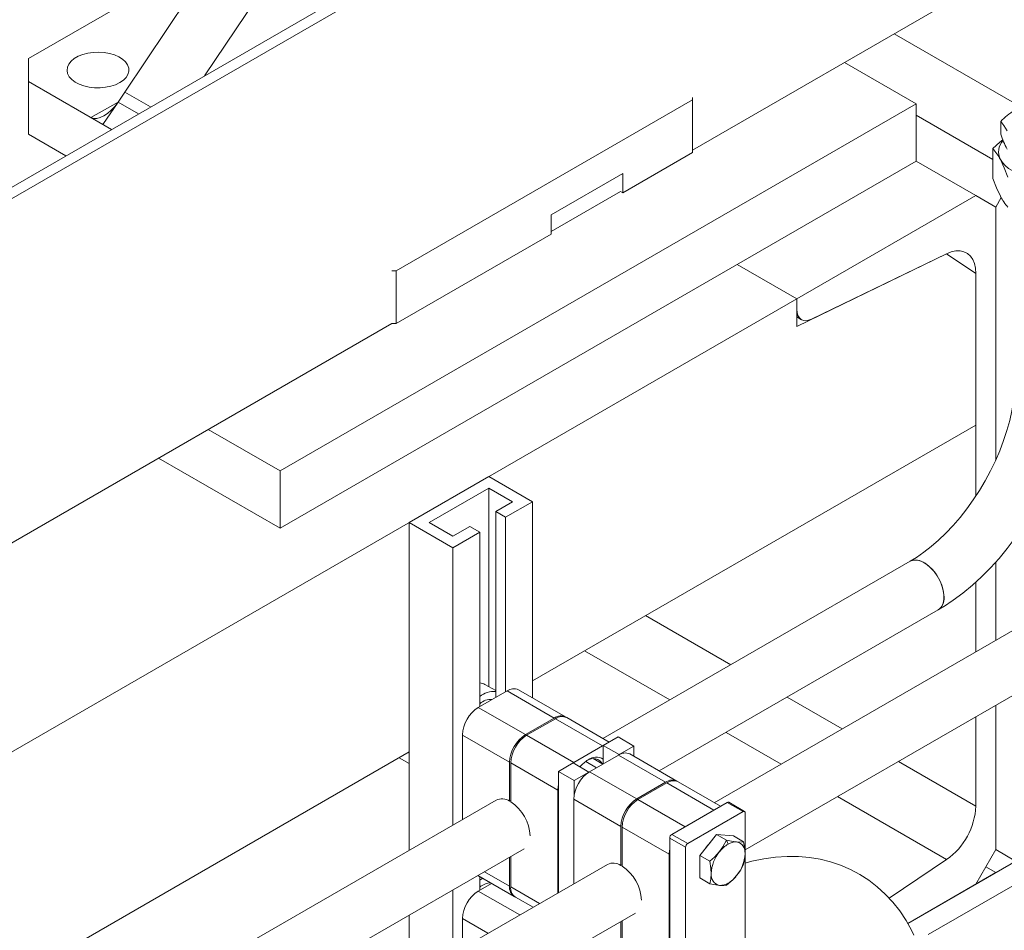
# Model space of a CAD drawing. Header units: millimetres. Extents: x 525 to 29324, y 175 to 20618.
# Tile 558 of 588: x 27116 to 27466, y 15006 to 15330. Entities that reach past the tile are written whole.
import ezdxf

# ---------------------------------------------------------------- set-up
doc = ezdxf.new("R2010")
doc.units = ezdxf.units.MM
doc.linetypes.add('SLD-Continua', pattern=[0])

msp = doc.modelspace()

# ---------------------------------------------------------------- linework, layer by layer
at = {"color": 7, "linetype": 'SLD-Continua', "lineweight": 18, "ltscale": 35}
for p, q in [((26938.17, 15169.57), (27508.83, 15498.92)), ((26938.17, 15165.49), (27508.83, 15494.84)), ((27152.94, 15304.15), (27220.13, 15404.23)), ((27181.33, 15309.91), (27227.01, 15377.95)), ((27508.83, 15372.35), (27354.84, 15283.47)), ((27187.68, 15355.89), (27118.67, 15316.07)), ((27426.61, 15324.89), (27469.46, 15300.16)), ((27426.61, 15324.89), (27469.46, 15300.16)), ((27426.61, 15324.89), (27469.46, 15300.16)), ((27426.61, 15324.89), (27469.46, 15300.16)), ((27426.61, 15324.89), (27469.46, 15300.16)), ((27118.67, 15316.07), (27118.67, 15307.9)), ((27434.45, 15299.97), (27408.94, 15314.69)), ((27434.45, 15299.97), (27408.94, 15314.69)), ((27434.45, 15299.97), (27408.94, 15314.69)), ((27434.45, 15299.97), (27408.94, 15314.69)), ((27434.45, 15299.97), (27408.94, 15314.69)), ((27434.45, 15299.97), (27408.94, 15314.69)), ((27434.45, 15299.97), (27408.94, 15314.69)), ((27434.45, 15299.97), (27408.94, 15314.69)), ((27434.45, 15299.97), (27408.94, 15314.69)), ((27118.67, 15307.9), (27148.26, 15290.82)), ((27118.67, 15307.9), (27118.67, 15289.12)), ((27152.94, 15304.15), (27150.56, 15300.6)), ((27162.15, 15298.84), (27152.94, 15304.15)), ((27162.15, 15298.84), (27152.94, 15304.15)), ((27249.48, 15240.57), (27354.84, 15301.37)), ((27354.84, 15301.37), (27354.84, 15302.26)), ((27354.84, 15282.59), (27354.84, 15301.37)), ((27140.94, 15295.05), (27150.55, 15300.6)), ((27150.56, 15300.6), (27145.19, 15292.6)), ((27145.19, 15292.6), (27150.56, 15300.6)), ((27150.56, 15300.6), (27157.88, 15296.37)), ((27208.18, 15169.38), (27434.45, 15299.97)), ((27208.18, 15169.38), (27434.45, 15299.97)), ((27208.18, 15169.38), (27434.45, 15299.97)), ((27208.18, 15169.38), (27434.45, 15299.97)), ((27208.18, 15169.38), (27434.45, 15299.97)), ((27208.18, 15169.38), (27434.45, 15299.97)), ((27208.18, 15169.38), (27434.45, 15299.97)), ((27208.18, 15169.38), (27434.45, 15299.97)), ((27208.18, 15169.38), (27434.45, 15299.97)), ((27434.45, 15299.97), (27434.45, 15279.55)), ((27434.45, 15299.97), (27434.45, 15279.55)), ((27434.45, 15299.97), (27434.45, 15279.55)), ((27434.45, 15299.97), (27434.45, 15279.55)), ((27434.45, 15299.97), (27434.45, 15279.55)), ((27434.45, 15299.97), (27434.45, 15279.55)), ((27434.45, 15299.97), (27434.45, 15279.55)), ((27434.45, 15299.97), (27434.45, 15279.55)), ((27434.45, 15299.97), (27434.45, 15279.55)), ((27140.94, 15295.05), (27145.19, 15292.6)), ((27434.45, 15295.88), (27461.71, 15280.15)), ((27434.45, 15295.88), (27461.71, 15280.15)), ((27434.45, 15295.88), (27461.71, 15280.15)), ((27434.45, 15295.88), (27461.71, 15280.15)), ((27434.45, 15295.88), (27461.71, 15280.15)), ((27145.19, 15292.6), (27148.26, 15290.82)), ((27464.52, 15289.13), (27464.52, 15293.69)), ((27118.67, 15289.12), (27131.99, 15281.43)), ((27461.71, 15284.09), (27461.71, 15273.36)), ((27330.09, 15268.31), (27354.84, 15282.59)), ((27208.18, 15148.96), (27434.45, 15279.55)), ((27208.18, 15148.96), (27434.45, 15279.55)), ((27208.18, 15148.96), (27434.45, 15279.55)), ((27208.18, 15148.96), (27434.45, 15279.55)), ((27208.18, 15148.96), (27434.45, 15279.55)), ((27208.18, 15148.96), (27434.45, 15279.55)), ((27208.18, 15148.96), (27434.45, 15279.55)), ((27208.18, 15148.96), (27434.45, 15279.55)), ((27208.18, 15148.96), (27434.45, 15279.55)), ((27455.66, 15267.31), (27434.45, 15279.55)), ((27455.66, 15267.31), (27434.45, 15279.55)), ((27455.66, 15267.31), (27434.45, 15279.55)), ((27455.66, 15267.31), (27434.45, 15279.55)), ((27455.66, 15267.31), (27434.45, 15279.55)), ((27455.66, 15267.31), (27434.45, 15279.55)), ((27455.66, 15267.31), (27434.45, 15279.55)), ((27455.66, 15267.31), (27434.45, 15279.55)), ((27455.66, 15267.31), (27434.45, 15279.55)), ((27330.09, 15275.17), (27304.64, 15260.48)), ((27330.09, 15268.31), (27330.09, 15275.17)), ((27329.33, 15268.75), (27304.64, 15254.5)), ((27329.33, 15268.75), (27330.09, 15268.31)), ((27392.02, 15230.58), (27455.66, 15267.31)), ((27392.02, 15230.58), (27455.66, 15267.31)), ((27392.02, 15230.58), (27455.66, 15267.31)), ((27392.02, 15230.58), (27455.66, 15267.31)), ((27392.02, 15230.58), (27455.66, 15267.31)), ((27392.02, 15230.58), (27455.66, 15267.31)), ((27392.02, 15230.58), (27455.66, 15267.31)), ((27392.02, 15230.58), (27455.66, 15267.31)), ((27392.02, 15230.58), (27455.66, 15267.31)), ((27462.74, 15263.23), (27455.66, 15267.31)), ((27462.74, 15263.23), (27455.66, 15267.31)), ((27462.74, 15263.23), (27455.66, 15267.31)), ((27462.74, 15263.23), (27455.66, 15267.31)), ((27462.74, 15263.23), (27455.66, 15267.31)), ((27462.74, 15263.23), (27455.66, 15267.31)), ((27462.74, 15263.23), (27455.66, 15267.31)), ((27462.74, 15263.23), (27455.66, 15267.31)), ((27462.74, 15263.23), (27455.66, 15267.31)), ((27464.68, 15266.59), (27462.74, 15263.23)), ((27464.68, 15266.59), (27462.74, 15263.23)), ((27464.68, 15266.59), (27462.74, 15263.23)), ((27464.68, 15266.59), (27462.74, 15263.23)), ((27464.68, 15266.59), (27462.74, 15263.23)), ((27462.74, 15263.23), (27462.74, 15173.18)), ((27462.74, 15263.23), (27462.74, 15173.18)), ((27462.74, 15263.23), (27462.74, 15173.18)), ((27462.74, 15263.23), (27462.74, 15173.18)), ((27462.74, 15263.23), (27462.74, 15173.18)), ((27462.74, 15263.23), (27462.74, 15173.18)), ((27462.74, 15263.23), (27462.74, 15173.18)), ((27462.74, 15263.23), (27462.74, 15173.18)), ((27462.74, 15263.23), (27462.74, 15173.18)), ((27462.74, 15263.23), (27462.74, 15173.18)), ((27462.74, 15263.23), (27462.74, 15173.18)), ((27462.74, 15263.23), (27462.74, 15173.18)), ((27462.74, 15263.23), (27462.74, 15173.18)), ((27462.74, 15263.23), (27462.74, 15173.18)), ((27304.64, 15260.48), (27304.64, 15253.62)), ((27249.48, 15221.78), (27304.64, 15253.62)), ((27392.02, 15220.78), (27445.25, 15246.58)), ((27392.02, 15220.78), (27445.25, 15246.58)), ((27392.02, 15220.78), (27445.25, 15246.58)), ((27392.02, 15220.78), (27445.25, 15246.58)), ((27392.02, 15220.78), (27445.25, 15246.58)), ((27392.02, 15220.78), (27445.25, 15246.58)), ((27392.02, 15220.78), (27445.25, 15246.58)), ((27392.02, 15220.78), (27445.25, 15246.58)), ((27392.02, 15220.78), (27445.25, 15246.58)), ((27445.25, 15246.58), (27397.23, 15223.31)), ((27445.25, 15246.58), (27397.23, 15223.31)), ((27445.25, 15246.58), (27397.23, 15223.31)), ((27445.25, 15246.58), (27397.23, 15223.31)), ((27445.25, 15246.58), (27397.23, 15223.31)), ((27445.25, 15246.58), (27397.23, 15223.31)), ((27445.25, 15246.58), (27397.23, 15223.31)), ((27445.25, 15246.58), (27397.23, 15223.31)), ((27445.25, 15246.58), (27397.23, 15223.31)), ((27455.66, 15239.57), (27445.25, 15246.58)), ((27455.66, 15239.57), (27445.25, 15246.58)), ((27455.66, 15239.57), (27445.25, 15246.58)), ((27455.66, 15239.57), (27445.25, 15246.58)), ((27455.66, 15239.57), (27445.25, 15246.58)), ((27455.66, 15239.57), (27445.25, 15246.58)), ((27455.66, 15239.57), (27445.25, 15246.58)), ((27455.66, 15239.57), (27445.25, 15246.58)), ((27455.66, 15239.57), (27445.25, 15246.58)), ((27370.81, 15242.83), (27392.02, 15230.58)), ((27370.81, 15242.83), (27392.02, 15230.58)), ((27370.81, 15242.83), (27392.02, 15230.58)), ((27370.81, 15242.83), (27392.02, 15230.58)), ((27370.81, 15242.83), (27392.02, 15230.58)), ((27370.81, 15242.83), (27392.02, 15230.58)), ((27370.81, 15242.83), (27392.02, 15230.58)), ((27370.81, 15242.83), (27392.02, 15230.58)), ((27370.81, 15242.83), (27392.02, 15230.58)), ((27370.81, 15242.83), (27392.02, 15230.58)), ((27370.81, 15242.83), (27392.02, 15230.58)), ((27370.81, 15242.83), (27392.02, 15230.58)), ((27370.81, 15242.83), (27392.02, 15230.58)), ((27370.81, 15242.83), (27392.02, 15230.58)), ((27370.81, 15242.83), (27392.02, 15230.58)), ((27370.81, 15242.83), (27392.02, 15230.58)), ((27370.81, 15242.83), (27392.02, 15230.58)), ((27370.81, 15242.83), (27392.02, 15230.58)), ((27247.96, 15240.57), (27249.48, 15240.57)), ((27249.48, 15240.57), (27249.48, 15221.78)), ((27455.66, 15160.43), (27455.66, 15239.57)), ((27455.66, 15160.43), (27455.66, 15239.57)), ((27455.66, 15160.43), (27455.66, 15239.57)), ((27455.66, 15160.43), (27455.66, 15239.57)), ((27455.66, 15160.43), (27455.66, 15239.57)), ((27455.66, 15160.43), (27455.66, 15239.57)), ((27455.66, 15160.43), (27455.66, 15239.57)), ((27455.66, 15160.43), (27455.66, 15239.57)), ((27455.66, 15160.43), (27455.66, 15239.57)), ((27455.66, 15239.57), (27455.66, 15185.65)), ((27455.66, 15239.57), (27455.66, 15185.65)), ((27455.66, 15239.57), (27455.66, 15185.65)), ((27455.66, 15239.57), (27455.66, 15185.65)), ((27455.66, 15239.57), (27455.66, 15185.65)), ((27455.66, 15239.57), (27455.66, 15185.65)), ((27455.66, 15239.57), (27455.66, 15185.65)), ((27455.66, 15239.57), (27455.66, 15185.65)), ((27455.66, 15239.57), (27455.66, 15185.65)), ((27392.02, 15230.58), (26861.69, 14924.5)), ((27392.02, 15230.58), (26861.69, 14924.5)), ((27392.02, 15230.58), (26861.69, 14924.5)), ((27392.02, 15230.58), (26861.69, 14924.5)), ((27392.02, 15230.58), (26861.69, 14924.5)), ((27392.02, 15230.58), (26861.69, 14924.5)), ((27392.02, 15230.58), (26861.69, 14924.5)), ((27392.02, 15230.58), (26861.69, 14924.5)), ((27392.02, 15230.58), (26861.69, 14924.5)), ((27669.87, 15228.58), (27362.63, 15051.27)), ((27392.02, 15226.81), (27392.02, 15230.58)), ((27392.02, 15226.81), (27392.02, 15230.58)), ((27392.02, 15226.81), (27392.02, 15230.58)), ((27392.02, 15226.81), (27392.02, 15230.58)), ((27392.02, 15226.81), (27392.02, 15230.58)), ((27392.02, 15226.81), (27392.02, 15230.58)), ((27392.02, 15226.81), (27392.02, 15230.58)), ((27392.02, 15226.81), (27392.02, 15230.58)), ((27392.02, 15226.81), (27392.02, 15230.58)), ((27392.02, 15230.58), (27392.02, 15220.78)), ((27392.02, 15230.58), (27392.02, 15220.78)), ((27392.02, 15230.58), (27392.02, 15220.78)), ((27392.02, 15230.58), (27392.02, 15220.78)), ((27392.02, 15230.58), (27392.02, 15220.78)), ((27392.02, 15230.58), (27392.02, 15220.78)), ((27392.02, 15230.58), (27392.02, 15220.78)), ((27392.02, 15230.58), (27392.02, 15220.78)), ((27392.02, 15230.58), (27392.02, 15220.78)), ((27392.02, 15224.11), (27393.68, 15223.15)), ((27392.02, 15224.11), (27393.68, 15223.15)), ((27392.02, 15224.11), (27393.68, 15223.15)), ((27392.02, 15224.11), (27393.68, 15223.15)), ((27392.02, 15224.11), (27393.68, 15223.15)), ((27392.02, 15224.11), (27393.68, 15223.15)), ((27392.02, 15224.11), (27393.68, 15223.15)), ((27392.02, 15224.11), (27393.68, 15223.15)), ((27392.02, 15224.11), (27393.68, 15223.15)), ((27247.96, 15221.78), (26938.17, 15042.99)), ((27249.48, 15221.78), (27247.96, 15221.78)), ((27373.64, 15034.53), (27679.87, 15211.26)), ((27455.66, 15185.65), (27297.98, 15094.64)), ((27455.66, 15185.65), (27297.98, 15094.64)), ((27455.66, 15185.65), (27297.98, 15094.64)), ((27455.66, 15185.65), (27297.98, 15094.64)), ((27455.66, 15185.65), (27297.98, 15094.64)), ((27455.66, 15185.65), (27297.98, 15094.64)), ((27455.66, 15185.65), (27297.98, 15094.64)), ((27455.66, 15185.65), (27297.98, 15094.64)), ((27455.66, 15185.65), (27297.98, 15094.64)), ((27182.66, 15184.1), (27208.18, 15169.38)), ((27182.66, 15184.1), (27208.18, 15169.38)), ((27182.66, 15184.1), (27208.18, 15169.38)), ((27182.66, 15184.1), (27208.18, 15169.38)), ((27182.66, 15184.1), (27208.18, 15169.38)), ((27182.66, 15184.1), (27208.18, 15169.38)), ((27182.66, 15184.1), (27208.18, 15169.38)), ((27182.66, 15184.1), (27208.18, 15169.38)), ((27182.66, 15184.1), (27208.18, 15169.38)), ((27164.98, 15173.89), (27208.18, 15148.96)), ((27164.98, 15173.89), (27208.18, 15148.96)), ((27164.98, 15173.89), (27208.18, 15148.96)), ((27164.98, 15173.89), (27208.18, 15148.96)), ((27164.98, 15173.89), (27208.18, 15148.96)), ((27164.98, 15173.89), (27208.18, 15148.96)), ((27164.98, 15173.89), (27208.18, 15148.96)), ((27164.98, 15173.89), (27208.18, 15148.96)), ((27164.98, 15173.89), (27208.18, 15148.96)), ((27208.18, 15169.38), (27208.18, 15148.96)), ((27208.18, 15169.38), (27208.18, 15148.96)), ((27208.18, 15169.38), (27208.18, 15148.96)), ((27208.18, 15169.38), (27208.18, 15148.96)), ((27208.18, 15169.38), (27208.18, 15148.96)), ((27208.18, 15169.38), (27208.18, 15148.96)), ((27208.18, 15169.38), (27208.18, 15148.96)), ((27208.18, 15169.38), (27208.18, 15148.96)), ((27208.18, 15169.38), (27208.18, 15148.96)), ((27282.42, 15167.33), (27254.14, 15151)), ((27282.42, 15167.33), (27297.98, 15158.35)), ((27261.21, 15151), (27282.42, 15163.25)), ((27282.42, 15163.25), (27290.91, 15158.35)), ((27282.42, 15163.25), (27282.42, 15092.58)), ((27290.91, 15158.35), (27284.9, 15154.88)), ((27297.98, 15158.35), (27288.43, 15152.84)), ((27297.98, 15158.35), (27297.98, 15088.58)), ((27284.9, 15154.88), (27288.43, 15152.84)), ((27284.9, 15154.88), (27284.9, 15088.73)), ((27254.14, 15151), (27269.7, 15142.02)), ((27254.14, 15151), (27254.14, 15034.36)), ((27269.7, 15146.1), (27261.21, 15151)), ((27288.43, 15152.84), (27288.43, 15090.77)), ((27275.71, 15149.57), (27269.7, 15146.1)), ((27279.24, 15147.53), (27269.7, 15142.02)), ((27279.24, 15147.53), (27275.71, 15149.57)), ((27279.24, 15147.53), (27279.24, 15085.47)), ((27269.7, 15142.02), (27269.7, 15043.33)), ((27432.28, 15137.17), (27323.04, 15074.12)), ((27462.74, 15136.9), (27462.74, 15109.04)), ((27462.74, 15136.9), (27462.74, 15109.04)), ((27462.74, 15136.9), (27462.74, 15109.04)), ((27462.74, 15136.9), (27462.74, 15109.04)), ((27462.74, 15136.9), (27462.74, 15109.04)), ((27462.74, 15136.9), (27462.74, 15109.04)), ((27462.74, 15136.9), (27462.74, 15109.04)), ((27462.74, 15136.9), (27462.74, 15109.04)), ((27462.74, 15136.9), (27462.74, 15109.04)), ((27462.74, 15136.9), (27462.74, 15109.04)), ((27462.74, 15136.9), (27462.74, 15109.04)), ((27462.74, 15136.9), (27462.74, 15109.04)), ((27462.74, 15136.9), (27462.74, 15109.04)), ((27462.74, 15136.9), (27462.74, 15109.04)), ((27455.66, 15104.96), (27455.66, 15129.76)), ((27455.66, 15104.96), (27455.66, 15129.76)), ((27455.66, 15104.96), (27455.66, 15129.76)), ((27455.66, 15104.96), (27455.66, 15129.76)), ((27455.66, 15104.96), (27455.66, 15129.76)), ((27455.66, 15104.96), (27455.66, 15129.76)), ((27455.66, 15104.96), (27455.66, 15129.76)), ((27455.66, 15104.96), (27455.66, 15129.76)), ((27455.66, 15104.96), (27455.66, 15129.76)), ((27646.58, 15132.51), (27462.74, 15026.4)), ((27646.58, 15132.51), (27462.74, 15026.4)), ((27646.58, 15132.51), (27462.74, 15026.4)), ((27646.58, 15132.51), (27462.74, 15026.4)), ((27646.58, 15132.51), (27462.74, 15026.4)), ((27343.04, 15062.57), (27442.28, 15119.85)), ((27338.2, 15117.85), (27368.51, 15100.36)), ((27338.2, 15117.85), (27368.51, 15100.36)), ((27338.2, 15117.85), (27368.51, 15100.36)), ((27338.2, 15117.85), (27368.51, 15100.36)), ((27338.2, 15117.85), (27368.51, 15100.36)), ((27338.2, 15117.85), (27368.51, 15100.36)), ((27338.2, 15117.85), (27368.51, 15100.36)), ((27338.2, 15117.85), (27368.51, 15100.36)), ((27338.2, 15117.85), (27368.51, 15100.36)), ((27316.51, 15105.33), (27346.81, 15087.84)), ((27316.51, 15105.33), (27346.81, 15087.84)), ((27316.51, 15105.33), (27346.81, 15087.84)), ((27316.51, 15105.33), (27346.81, 15087.84)), ((27316.51, 15105.33), (27346.81, 15087.84)), ((27316.51, 15105.33), (27346.81, 15087.84)), ((27316.51, 15105.33), (27346.81, 15087.84)), ((27316.51, 15105.33), (27346.81, 15087.84)), ((27316.51, 15105.33), (27346.81, 15087.84)), ((27278.71, 15085.16), (27288.96, 15091.08)), ((27284.9, 15091.16), (27281.07, 15093.37)), ((27288.96, 15091.08), (27305.72, 15081.41)), ((27309.72, 15081.8), (27292.96, 15091.48)), ((27388.51, 15088.82), (27408.11, 15077.51)), ((27388.51, 15088.82), (27408.11, 15077.51)), ((27388.51, 15088.82), (27408.11, 15077.51)), ((27388.51, 15088.82), (27408.11, 15077.51)), ((27388.51, 15088.82), (27408.11, 15077.51)), ((27388.51, 15088.82), (27408.11, 15077.51)), ((27388.51, 15088.82), (27408.11, 15077.51)), ((27388.51, 15088.82), (27408.11, 15077.51)), ((27388.51, 15088.82), (27408.11, 15077.51)), ((27278.71, 15085.16), (27295.47, 15075.49)), ((27462.74, 15085.95), (27462.74, 15034.57)), ((27462.74, 15085.95), (27462.74, 15034.57)), ((27462.74, 15085.95), (27462.74, 15034.57)), ((27462.74, 15085.95), (27462.74, 15034.57)), ((27462.74, 15085.95), (27462.74, 15034.57)), ((27462.74, 15085.95), (27462.74, 15034.57)), ((27462.74, 15085.95), (27462.74, 15034.57)), ((27462.74, 15085.95), (27462.74, 15034.57)), ((27462.74, 15085.95), (27462.74, 15034.57)), ((27462.74, 15085.95), (27462.74, 15034.57)), ((27462.74, 15085.95), (27462.74, 15034.57)), ((27462.74, 15085.95), (27462.74, 15034.57)), ((27462.74, 15085.95), (27462.74, 15034.57)), ((27462.74, 15085.95), (27462.74, 15034.57)), ((27295.47, 15075.49), (27305.72, 15081.41)), ((27306.15, 15081.16), (27295.89, 15075.25)), ((27322.91, 15071.49), (27306.15, 15081.16)), ((27325.25, 15072.84), (27310.15, 15081.56)), ((27455.66, 15050.06), (27455.66, 15081.87)), ((27455.66, 15050.06), (27455.66, 15081.87)), ((27455.66, 15050.06), (27455.66, 15081.87)), ((27455.66, 15050.06), (27455.66, 15081.87)), ((27455.66, 15050.06), (27455.66, 15081.87)), ((27455.66, 15050.06), (27455.66, 15081.87)), ((27455.66, 15050.06), (27455.66, 15081.87)), ((27455.66, 15050.06), (27455.66, 15081.87)), ((27455.66, 15050.06), (27455.66, 15081.87)), ((27273.05, 15075.36), (27289.81, 15065.69)), ((27273.05, 15075.36), (27273.05, 15045.27)), ((27312.65, 15065.57), (27295.89, 15075.25)), ((27328.39, 15074.65), (27323.15, 15071.63)), ((27334.04, 15071.39), (27328.39, 15074.65)), ((27366.82, 15076.3), (27386.41, 15064.99)), ((27366.82, 15076.3), (27386.41, 15064.99)), ((27366.82, 15076.3), (27386.41, 15064.99)), ((27366.82, 15076.3), (27386.41, 15064.99)), ((27366.82, 15076.3), (27386.41, 15064.99)), ((27366.82, 15076.3), (27386.41, 15064.99)), ((27366.82, 15076.3), (27386.41, 15064.99)), ((27366.82, 15076.3), (27386.41, 15064.99)), ((27366.82, 15076.3), (27386.41, 15064.99)), ((27322.91, 15071.49), (27312.65, 15065.57)), ((27322.91, 15071.49), (27323.15, 15071.63)), ((27328.81, 15068.37), (27323.15, 15071.63)), ((27323.15, 15071.63), (27323.15, 15065.1)), ((27328.81, 15068.37), (27334.04, 15071.39)), ((27334.04, 15071.39), (27334.04, 15067.77)), ((27254.14, 15069.34), (26759.52, 14783.87)), ((27254.14, 15069.34), (26759.52, 14783.87)), ((27254.14, 15069.34), (26759.52, 14783.87)), ((27254.14, 15069.34), (26759.52, 14783.87)), ((27254.14, 15069.34), (26759.52, 14783.87)), ((27254.14, 15069.34), (26759.52, 14783.87)), ((27254.14, 15069.34), (26759.52, 14783.87)), ((27254.14, 15069.34), (26759.52, 14783.87)), ((27254.14, 15069.34), (26759.52, 14783.87)), ((27250.53, 15067.25), (27254.14, 15065.17)), ((27250.53, 15067.25), (27254.14, 15065.17)), ((27250.53, 15067.25), (27254.14, 15065.17)), ((27250.53, 15067.25), (27254.14, 15065.17)), ((27250.53, 15067.25), (27254.14, 15065.17)), ((27250.53, 15067.25), (27254.14, 15065.17)), ((27250.53, 15067.25), (27254.14, 15065.17)), ((27250.53, 15067.25), (27254.14, 15065.17)), ((27250.53, 15067.25), (27254.14, 15065.17)), ((27253.79, 15069.14), (27254.14, 15068.94)), ((27253.79, 15069.14), (27254.14, 15068.94)), ((27253.79, 15069.14), (27254.14, 15068.94)), ((27253.79, 15069.14), (27254.14, 15068.94)), ((27253.79, 15069.14), (27254.14, 15068.94)), ((27253.79, 15069.14), (27254.14, 15068.94)), ((27253.79, 15069.14), (27254.14, 15068.94)), ((27253.79, 15069.14), (27254.14, 15068.94)), ((27253.79, 15069.14), (27254.14, 15068.94)), ((27318.31, 15062.31), (27328.56, 15068.23)), ((27322.96, 15064.99), (27319.59, 15066.94)), ((27328.56, 15068.23), (27345.32, 15058.55)), ((27328.81, 15068.37), (27328.81, 15068.36)), ((27349.32, 15058.95), (27332.56, 15068.62)), ((27289.81, 15051.81), (27289.81, 15065.69)), ((27307, 15055.78), (27290.24, 15065.45)), ((27290.24, 15065.45), (27290.24, 15051.56)), ((27312.4, 15065.43), (27307.17, 15062.41)), ((27318.06, 15062.17), (27312.4, 15065.43)), ((27312.41, 15065.43), (27312.65, 15065.57)), ((27320.72, 15063.7), (27316.89, 15065.91)), ((27428.11, 15065.96), (27455.66, 15050.06)), ((27428.11, 15065.96), (27455.66, 15050.06)), ((27428.11, 15065.96), (27455.66, 15050.06)), ((27428.11, 15065.96), (27455.66, 15050.06)), ((27428.11, 15065.96), (27455.66, 15050.06)), ((27428.11, 15065.96), (27455.66, 15050.06)), ((27428.11, 15065.96), (27455.66, 15050.06)), ((27428.11, 15065.96), (27455.66, 15050.06)), ((27428.11, 15065.96), (27455.66, 15050.06)), ((27312.83, 15059.15), (27307.17, 15062.41)), ((27307.17, 15062.41), (27307.17, 15019.26)), ((27312.83, 15059.15), (27318.06, 15062.17)), ((27318.06, 15062.17), (27318.06, 15062.16)), ((27318.31, 15062.31), (27335.07, 15052.64)), ((27307, 15055.78), (27307, 15019.15)), ((27312.83, 15054.23), (27312.83, 15059.15)), ((27335.07, 15052.64), (27345.32, 15058.55)), ((27345.74, 15058.31), (27335.49, 15052.39)), ((27362.5, 15048.64), (27345.74, 15058.31)), ((27364.85, 15049.99), (27349.74, 15058.7)), ((27285.04, 15052.19), (26242.64, 14450.57)), ((27312.65, 15052.51), (27329.41, 15042.84)), ((27312.65, 15052.51), (27312.65, 15022.42)), ((27352.25, 15042.72), (27335.49, 15052.39)), ((27406.42, 15053.44), (27445.25, 15031.03)), ((27406.42, 15053.44), (27445.25, 15031.03)), ((27406.42, 15053.44), (27445.25, 15031.03)), ((27406.42, 15053.44), (27445.25, 15031.03)), ((27406.42, 15053.44), (27445.25, 15031.03)), ((27406.42, 15053.44), (27445.25, 15031.03)), ((27406.42, 15053.44), (27445.25, 15031.03)), ((27406.42, 15053.44), (27445.25, 15031.03)), ((27406.42, 15053.44), (27445.25, 15031.03)), ((27289.81, 15051.81), (27290.24, 15052.05)), ((27367.21, 15051.35), (27347.55, 15040.01)), ((27372.86, 15048.09), (27367.21, 15051.35)), ((27373.41, 15048.14), (27367.76, 15051.41)), ((27362.5, 15048.64), (27352.25, 15042.72)), ((27353.2, 15036.74), (27372.86, 15048.09)), ((27373.64, 15047.64), (27373.64, 14992.27)), ((27498.09, 15046.81), (27431.43, 15008.33)), ((27498.09, 15046.81), (27431.43, 15008.33)), ((27498.09, 15046.81), (27431.43, 15008.33)), ((27329.41, 15028.95), (27329.41, 15042.84)), ((27346.59, 15032.92), (27329.83, 15042.59)), ((27329.83, 15042.59), (27329.83, 15028.71)), ((27438.7, 15004.36), (27505.16, 15042.72)), ((27438.7, 15004.36), (27505.16, 15042.72)), ((27438.7, 15004.36), (27505.16, 15042.72)), ((27352.43, 15035.39), (27346.77, 15038.66)), ((27346.77, 15038.66), (27346.77, 14983.29)), ((27353.2, 15036.74), (27347.55, 15040.01)), ((27363.46, 15039.98), (27357.45, 15032.5)), ((27363.46, 15039.98), (27367.02, 15037.92)), ((27369.47, 15039.44), (27363.46, 15039.98)), ((27369.47, 15039.44), (27373.03, 15037.38)), ((26252.64, 14433.25), (27295.02, 15034.86)), ((27352.43, 15035.39), (27352.43, 14980.03)), ((27367.02, 15037.92), (27367.56, 15036.54)), ((27289.81, 15021.59), (27289.81, 15031.85)), ((27290.24, 15032.1), (27290.24, 15021.35)), ((27346.59, 15032.92), (27346.59, 14988.82)), ((27357.45, 15032.5), (27361.01, 15030.44)), ((27357.45, 15032.5), (27357.45, 15024.48)), ((27455.66, 15022.32), (27462.74, 15034.57)), ((27455.66, 15022.32), (27462.74, 15034.57)), ((27455.66, 15022.32), (27462.74, 15034.57)), ((27455.66, 15022.32), (27462.74, 15034.57)), ((27455.66, 15022.32), (27462.74, 15034.57)), ((27455.66, 15022.32), (27462.74, 15034.57)), ((27455.66, 15022.32), (27462.74, 15034.57)), ((27455.66, 15022.32), (27462.74, 15034.57)), ((27455.66, 15022.32), (27462.74, 15034.57)), ((27469.81, 15030.48), (27462.73, 15034.56)), ((27469.81, 15030.48), (27462.73, 15034.56)), ((27469.81, 15030.48), (27462.73, 15034.56)), ((27469.81, 15030.48), (27462.73, 15034.56)), ((27469.81, 15030.48), (27462.73, 15034.56)), ((27462.74, 15034.57), (27469.81, 15030.48)), ((27462.74, 15034.57), (27469.81, 15030.48)), ((27462.74, 15034.57), (27469.81, 15030.48)), ((27462.74, 15034.57), (27469.81, 15030.48)), ((27462.74, 15034.57), (27469.81, 15030.48)), ((27324.64, 15029.33), (26233.74, 14399.73)), ((27329.41, 15028.95), (27329.83, 15029.2)), ((27424.79, 15017.33), (27445.25, 15031.03)), ((27424.79, 15017.33), (27445.25, 15031.03)), ((27424.79, 15017.33), (27445.25, 15031.03)), ((27424.79, 15017.33), (27445.25, 15031.03)), ((27424.79, 15017.33), (27445.25, 15031.03)), ((27424.79, 15017.33), (27445.25, 15031.03)), ((27424.79, 15017.33), (27445.25, 15031.03)), ((27424.79, 15017.33), (27445.25, 15031.03)), ((27424.79, 15017.33), (27445.25, 15031.03)), ((27462.74, 15026.4), (27459.2, 15028.44)), ((27459.2, 15028.44), (27462.74, 15026.4)), ((27459.2, 15028.44), (27462.74, 15026.4)), ((27459.2, 15028.44), (27462.74, 15026.4)), ((27459.2, 15028.44), (27462.74, 15026.4)), ((27459.2, 15028.44), (27462.74, 15026.4)), ((27462.74, 15026.4), (27459.2, 15028.44)), ((27462.74, 15026.4), (27459.2, 15028.44)), ((27462.74, 15026.4), (27459.2, 15028.44)), ((27462.74, 15026.4), (27459.2, 15028.44)), ((27462.74, 15026.4), (27459.2, 15028.44)), ((27462.74, 15026.4), (27459.2, 15028.44)), ((27462.74, 15026.4), (27459.2, 15028.44)), ((27462.74, 15026.4), (27459.2, 15028.44)), ((27278.58, 15025.37), (27291.47, 15017.93)), ((27279.24, 15024.99), (27279.24, 15020.14)), ((27280.26, 15024.4), (27279.24, 15023.73)), ((27280.93, 15026.72), (27289.81, 15021.59)), ((27357.45, 15024.48), (27361.01, 15022.43)), ((27462.74, 15026.4), (27431.43, 15008.33)), ((27462.74, 15026.4), (27431.43, 15008.33)), ((27462.74, 15026.4), (27431.43, 15008.33)), ((27462.74, 15026.4), (27431.43, 15008.33)), ((27462.74, 15026.4), (27431.43, 15008.33)), ((27462.74, 15026.4), (27431.43, 15008.33)), ((27462.74, 15026.4), (27431.43, 15008.33)), ((27462.74, 15026.4), (27431.43, 15008.33)), ((27462.74, 15026.4), (27431.43, 15008.33)), ((27278.71, 15019.83), (27283.44, 15022.56)), ((27300.52, 15015.42), (27290.24, 15021.35)), ((27367.56, 15022.65), (27367.02, 15021.89)), ((27455.66, 15022.32), (27431.43, 15008.33)), ((27455.66, 15022.32), (27431.43, 15008.33)), ((27455.66, 15022.32), (27431.43, 15008.33)), ((27455.66, 15022.32), (27431.43, 15008.33)), ((27455.66, 15022.32), (27431.43, 15008.33)), ((27455.66, 15022.32), (27431.43, 15008.33)), ((27455.66, 15022.32), (27431.43, 15008.33)), ((27455.66, 15022.32), (27431.43, 15008.33)), ((27455.66, 15022.32), (27431.43, 15008.33)), ((27269.7, 15020.24), (27269.7, 14997.63)), ((27278.71, 15019.83), (27293.44, 15011.33)), ((27291.89, 15017.68), (27298.17, 15014.06)), ((26243.59, 14382.32), (27334.62, 15012.01)), ((27254.14, 15011.26), (27254.14, 14988.65)), ((27273.05, 15010.03), (27273.05, 14999.56)), ((27273.05, 15010.03), (27282.12, 15004.8)), ((27329.41, 14998.74), (27329.41, 15009)), ((27329.83, 15009.24), (27329.83, 14998.5))]:
    msp.add_line(p, q, dxfattribs=at)
at = {"color": 7, "linetype": 'SLD-Continua', "lineweight": 18, "ltscale": 35, "flags": 128}
for points in [[(27151.2, 15307.5), (27149.68, 15306.77), (27147.97, 15306.21), (27146.11, 15305.83), (27144.16, 15305.65), (27142.19, 15305.68), (27140.25, 15305.91), (27138.42, 15306.33), (27136.75, 15306.93), (27135.3, 15307.7), (27134.1, 15308.61), (27133.21, 15309.62), (27132.64, 15310.71), (27132.42, 15311.84), (27132.55, 15312.98), (27133.03, 15314.08), (27133.85, 15315.12), (27134.97, 15316.05), (27136.37, 15316.86), (27137.99, 15317.51), (27139.78, 15317.98), (27141.7, 15318.26), (27143.66, 15318.33), (27145.62, 15318.21), (27147.51, 15317.88), (27149.27, 15317.36), (27150.84, 15316.67), (27152.17, 15315.83), (27153.22, 15314.87), (27153.95, 15313.81), (27154.35, 15312.7), (27154.39, 15311.56), (27154.08, 15310.43), (27153.43, 15309.36), (27152.46, 15308.37), (27151.2, 15307.5)], [(27464.52, 15293.69), (27465.63, 15292.3), (27466.79, 15290.38)], [(27461.71, 15284.09), (27464.15, 15286.3), (27465.29, 15287.18)], [(27476.08, 15273.85), (27474.08, 15274.2), (27472.17, 15274.69), (27470.39, 15275.33), (27468.77, 15276.1), (27467.34, 15276.98), (27466.12, 15277.96), (27465.13, 15279.03), (27464.4, 15280.16)], [(27467.08, 15273.89), (27465.77, 15277.23), (27464.4, 15280.16)], [(27461.71, 15273.36), (27463.03, 15270.01), (27464.4, 15267.09)], [(27455.66, 15239.57), (27455.54, 15241.44), (27455.17, 15243.12), (27454.55, 15244.58), (27453.71, 15245.78), (27452.66, 15246.7), (27451.43, 15247.32), (27450.04, 15247.62), (27448.53, 15247.59), (27446.92, 15247.25), (27445.25, 15246.58)], [(27455.66, 15239.57), (27455.54, 15241.44), (27455.17, 15243.12), (27454.55, 15244.58), (27453.71, 15245.78), (27452.66, 15246.7), (27451.43, 15247.32), (27450.04, 15247.62), (27448.53, 15247.59), (27446.92, 15247.25), (27445.25, 15246.58)], [(27455.66, 15239.57), (27455.54, 15241.44), (27455.17, 15243.12), (27454.55, 15244.58), (27453.71, 15245.78), (27452.66, 15246.7), (27451.43, 15247.32), (27450.04, 15247.62), (27448.53, 15247.59), (27446.92, 15247.25), (27445.25, 15246.58)], [(27455.66, 15239.57), (27455.54, 15241.44), (27455.17, 15243.12), (27454.55, 15244.58), (27453.71, 15245.78), (27452.66, 15246.7), (27451.43, 15247.32), (27450.04, 15247.62), (27448.53, 15247.59), (27446.92, 15247.25), (27445.25, 15246.58)], [(27455.66, 15239.57), (27455.54, 15241.44), (27455.17, 15243.12), (27454.55, 15244.58), (27453.71, 15245.78), (27452.66, 15246.7), (27451.43, 15247.32), (27450.04, 15247.62), (27448.53, 15247.59), (27446.92, 15247.25), (27445.25, 15246.58)], [(27455.66, 15239.57), (27455.54, 15241.44), (27455.17, 15243.12), (27454.55, 15244.58), (27453.71, 15245.78), (27452.66, 15246.7), (27451.43, 15247.32), (27450.04, 15247.62), (27448.53, 15247.59), (27446.92, 15247.25), (27445.25, 15246.58)], [(27455.66, 15239.57), (27455.54, 15241.44), (27455.17, 15243.12), (27454.55, 15244.58), (27453.71, 15245.78), (27452.66, 15246.7), (27451.43, 15247.32), (27450.04, 15247.62), (27448.53, 15247.59), (27446.92, 15247.25), (27445.25, 15246.58)], [(27455.66, 15239.57), (27455.54, 15241.44), (27455.17, 15243.12), (27454.55, 15244.58), (27453.71, 15245.78), (27452.66, 15246.7), (27451.43, 15247.32), (27450.04, 15247.62), (27448.53, 15247.59), (27446.92, 15247.25), (27445.25, 15246.58)], [(27455.66, 15239.57), (27455.54, 15241.44), (27455.17, 15243.12), (27454.55, 15244.58), (27453.71, 15245.78), (27452.66, 15246.7), (27451.43, 15247.32), (27450.04, 15247.62), (27448.53, 15247.59), (27446.92, 15247.25), (27445.25, 15246.58)], [(27397.23, 15223.31), (27396.19, 15222.92), (27395.21, 15222.78), (27394.31, 15222.89), (27393.53, 15223.25), (27392.89, 15223.85), (27392.41, 15224.66), (27392.12, 15225.66), (27392.02, 15226.81)], [(27397.23, 15223.31), (27396.19, 15222.92), (27395.21, 15222.78), (27394.31, 15222.89), (27393.53, 15223.25), (27392.89, 15223.85), (27392.41, 15224.66), (27392.12, 15225.66), (27392.02, 15226.81)], [(27397.23, 15223.31), (27396.19, 15222.92), (27395.21, 15222.78), (27394.31, 15222.89), (27393.53, 15223.25), (27392.89, 15223.85), (27392.41, 15224.66), (27392.12, 15225.66), (27392.02, 15226.81)], [(27397.23, 15223.31), (27396.19, 15222.92), (27395.21, 15222.78), (27394.31, 15222.89), (27393.53, 15223.25), (27392.89, 15223.85), (27392.41, 15224.66), (27392.12, 15225.66), (27392.02, 15226.81)], [(27397.23, 15223.31), (27396.19, 15222.92), (27395.21, 15222.78), (27394.31, 15222.89), (27393.53, 15223.25), (27392.89, 15223.85), (27392.41, 15224.66), (27392.12, 15225.66), (27392.02, 15226.81)], [(27397.23, 15223.31), (27396.19, 15222.92), (27395.21, 15222.78), (27394.31, 15222.89), (27393.53, 15223.25), (27392.89, 15223.85), (27392.41, 15224.66), (27392.12, 15225.66), (27392.02, 15226.81)], [(27397.23, 15223.31), (27396.19, 15222.92), (27395.21, 15222.78), (27394.31, 15222.89), (27393.53, 15223.25), (27392.89, 15223.85), (27392.41, 15224.66), (27392.12, 15225.66), (27392.02, 15226.81)], [(27397.23, 15223.31), (27396.19, 15222.92), (27395.21, 15222.78), (27394.31, 15222.89), (27393.53, 15223.25), (27392.89, 15223.85), (27392.41, 15224.66), (27392.12, 15225.66), (27392.02, 15226.81)], [(27397.23, 15223.31), (27396.19, 15222.92), (27395.21, 15222.78), (27394.31, 15222.89), (27393.53, 15223.25), (27392.89, 15223.85), (27392.41, 15224.66), (27392.12, 15225.66), (27392.02, 15226.81)], [(27469.71, 15201.99), (27469.68, 15200.43), (27469.49, 15197.32), (27469.1, 15194.07), (27468.51, 15190.69), (27467.72, 15187.23), (27466.73, 15183.69), (27465.55, 15180.11), (27464.17, 15176.5), (27462.62, 15172.91), (27460.89, 15169.34), (27458.99, 15165.83), (27456.95, 15162.39), (27454.77, 15159.06), (27452.47, 15155.86), (27450.06, 15152.8), (27447.57, 15149.91), (27445.02, 15147.21), (27442.41, 15144.71), (27439.79, 15142.42), (27437.15, 15140.37), (27434.54, 15138.56), (27432.28, 15137.17)], [(27442.28, 15119.85), (27444.18, 15120.98), (27447.66, 15123.29), (27451.08, 15125.84), (27454.44, 15128.63), (27457.7, 15131.63), (27460.87, 15134.83), (27463.92, 15138.21), (27466.86, 15141.76), (27469.66, 15145.47), (27472.32, 15149.31), (27474.82, 15153.28), (27477.16, 15157.35), (27479.33, 15161.51), (27481.32, 15165.73), (27483.12, 15170.01), (27484.71, 15174.33), (27486.1, 15178.67), (27487.28, 15183.01), (27488.23, 15187.34), (27488.95, 15191.63), (27489.44, 15195.88), (27489.68, 15200.07), (27489.71, 15201.99)], [(27432.28, 15137.17), (27433.18, 15137.53), (27434.34, 15137.63), (27435.61, 15137.41), (27436.94, 15136.86), (27438.29, 15136.01), (27439.59, 15134.89), (27440.82, 15133.54), (27441.91, 15132.01), (27442.84, 15130.35), (27443.56, 15128.62), (27444.06, 15126.89), (27444.32, 15125.22), (27444.32, 15123.67), (27444.06, 15122.29), (27443.56, 15121.14), (27442.84, 15120.25), (27442.28, 15119.85)], [(27432.28, 15137.17), (27432.65, 15137.35), (27433.74, 15137.62), (27434.97, 15137.56), (27436.27, 15137.17), (27437.62, 15136.47), (27438.95, 15135.48), (27440.22, 15134.24), (27441.38, 15132.79), (27442.4, 15131.19), (27443.23, 15129.49), (27443.84, 15127.75), (27444.22, 15126.05), (27444.35, 15124.43)], [(27307, 15055.78), (27307.1, 15057.11), (27307.17, 15057.5)], [(27346.59, 15032.92), (27346.7, 15034.26), (27346.77, 15034.64)], [(27367.02, 15037.92), (27365.72, 15035.51), (27364.55, 15033.87)], [(27370.56, 15037.34), (27368.77, 15037.58), (27367.02, 15037.92)], [(27373.03, 15037.38), (27371.73, 15037.28), (27370.56, 15037.34)], [(27373.57, 15033.06), (27373.4, 15035.33), (27373.03, 15037.38)], [(27364.55, 15033.87), (27362.76, 15031.94), (27361.01, 15030.44)], [(27373.03, 15029.36), (27373.47, 15031.43), (27373.57, 15033.06)], [(27433.6, 15004.19), (27432.92, 15005.66), (27430.87, 15009.33), (27428.6, 15012.74), (27426.12, 15015.9), (27423.44, 15018.78), (27420.58, 15021.39), (27417.56, 15023.72), (27414.37, 15025.78), (27411.04, 15027.55), (27407.57, 15029.03), (27403.98, 15030.23), (27400.28, 15031.14), (27396.46, 15031.77), (27392.54, 15032.1), (27388.53, 15032.13), (27384.43, 15031.87), (27380.25, 15031.3), (27376.01, 15030.43), (27373.64, 15029.79)], [(27361.01, 15030.44), (27361.45, 15027.88), (27361.55, 15026.12)], [(27370.56, 15025.32), (27372.02, 15027.43), (27373.03, 15029.36)], [(27361.55, 15026.12), (27361.38, 15024.05), (27361.01, 15022.43)], [(27367.02, 15021.89), (27369.19, 15023.79), (27370.56, 15025.32)], [(27361.01, 15022.43), (27363.18, 15022.02), (27364.55, 15021.85)], [(27364.55, 15021.85), (27366.01, 15021.8), (27367.02, 15021.89)]]:
    msp.add_lwpolyline(points, dxfattribs=at)
at = {"color": 7, "linetype": 'SLD-Continua', "lineweight": 18, "ltscale": 1225}
for centre, radius, start, end in [((27485.86, 15272.46), 30.1, 123.3043, 135.1445), ((27469.65, 15282.86), 5.91, 136.3723, 207.265), ((27503.69, 15302.78), 41.48, 199.2108, 207.1646), ((27447.3, 15271.37), 19.22, 27.1935, 41.4314), ((27481.49, 15275.87), 19.22, 207.1935, 221.4314), ((27439.56, 15123.83), 4.82, 304.2716, 7.0606), ((27278.95, 15089.61), 4.31, 60.5317, 86.0666), ((27284.25, 15083.03), 7.84, 85.2427, 129.6827), ((27291.31, 15087.81), 4.02, 65.6927, 125.6091), ((27283.27, 15082.01), 6.04, 86.0743, 131.8782), ((27285.33, 15074.81), 12.29, 122.6023, 177.3977), ((27308.02, 15078.43), 3.76, 59.4884, 127.6824), ((27308.49, 15077.89), 4.02, 65.6927, 125.6091), ((27302.09, 15065.13), 12.29, 122.6023, 177.3977), ((27302.52, 15064.89), 12.29, 122.6023, 177.3977), ((27324.37, 15055.54), 12.79, 121.0564, 138.3439), ((27319.61, 15063.2), 3.77, 28.7883, 125.6094), ((27320.64, 15062.82), 4.66, 57.2916, 127.8803), ((27330.9, 15064.95), 4.02, 65.6927, 125.6091), ((27324.93, 15051.95), 12.29, 122.6023, 177.3977), ((27347.62, 15055.58), 3.76, 59.4884, 127.6824), ((27348.09, 15055.04), 4.02, 65.6927, 125.6091), ((27287.09, 15047.74), 4.9, 56.146, 114.8744), ((27341.69, 15042.28), 12.29, 122.6023, 177.3977), ((27342.12, 15042.04), 12.29, 122.6023, 177.3977), ((27281.88, 15038.83), 15.23, 2.2944, 56.7127), ((27367.53, 15050.9), 0.553, 65.6927, 125.6091), ((27431.01, 15051.18), 24.68, 305.2426, 357.3996), ((27431.01, 15051.18), 24.68, 305.2426, 357.3996), ((27431.01, 15051.18), 24.68, 305.2426, 357.3996), ((27431.01, 15051.18), 24.68, 305.2426, 357.3996), ((27431.01, 15051.18), 24.68, 305.2426, 357.3996), ((27431.01, 15051.18), 24.68, 305.2426, 357.3996), ((27431.01, 15051.18), 24.68, 305.2426, 357.3996), ((27431.01, 15051.18), 24.68, 305.2426, 357.3996), ((27431.01, 15051.18), 24.68, 305.2426, 357.3996), ((27373.17, 15047.71), 0.48, 350.7797, 129.185), ((27348.46, 15038.58), 1.69, 122.6023, 177.3977), ((27354.12, 15035.32), 1.69, 122.6023, 177.3977), ((27370.05, 15028.24), 12.56, 134.539, 147.2642), ((27373.27, 15027.06), 11.06, 121.1002, 142.0203), ((27370.35, 15032.13), 5.21, 87.629, 122.3432), ((27369.88, 15033.66), 3.74, 350.7499, 79.4367), ((27374.58, 15025.52), 13.05, 140.2278, 177.3624), ((27360.54, 15033.66), 13.05, 320.2278, 357.3624), ((27326.68, 15024.89), 4.9, 56.146, 114.8744), ((27321.48, 15015.98), 15.23, 2.2944, 56.7127), ((27365.24, 15025.52), 3.74, 170.7499, 259.4367), ((27361.85, 15032.12), 11.06, 301.1002, 322.0203), ((27283.45, 15016.36), 6.4, 92.9586, 131.1636), ((27293.65, 15021.14), 3.86, 173.3024, 239.5199), ((27294.04, 15020.86), 3.84, 172.7448, 235.9477), ((27364.77, 15027.06), 5.21, 267.629, 302.3432), ((27285.33, 15009.47), 12.29, 122.6023, 177.3977)]:
    msp.add_arc(centre, radius, start, end, dxfattribs=at)
msp.add_ellipse((27146.31, 15303.05), major_axis=(5.56, 7.88), ratio=0.506343, start_param=3.187956, end_param=4.758752, dxfattribs=at)

doc.saveas('drawing.dxf')
